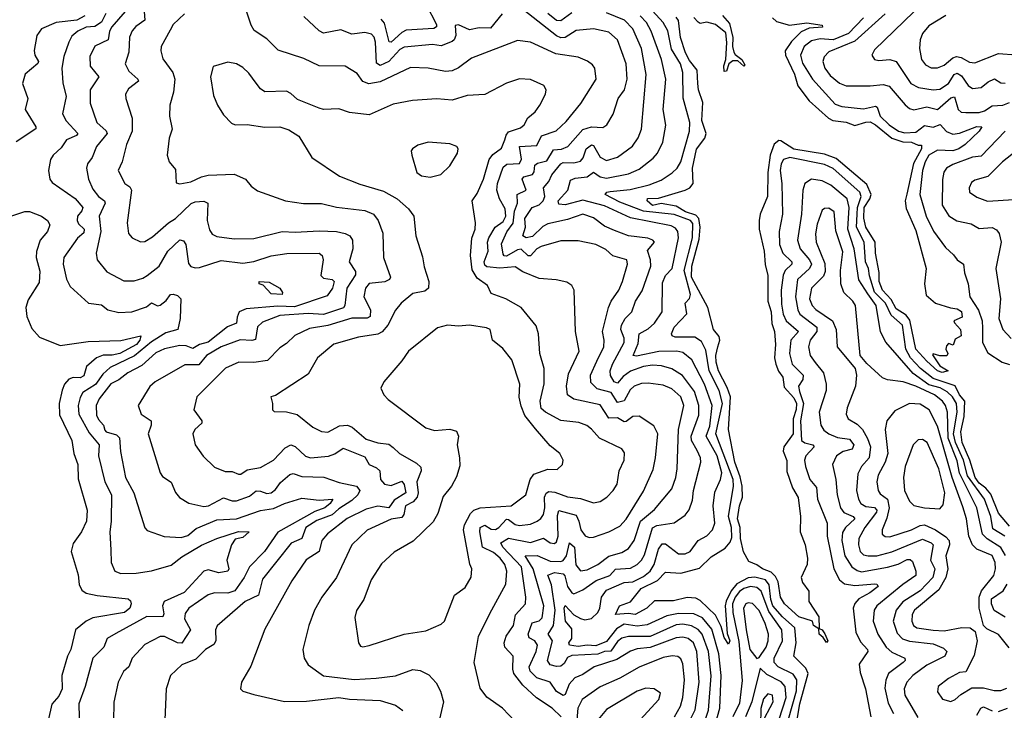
# Model space of a CAD drawing. Extents: x 1552294 to 1694791, y 811929 to 917222.
# Tile 363 of 643: x 1632690 to 1637211, y 895496 to 898668. Entities that reach past the tile are written whole.
import ezdxf

# ---------------------------------------------------------------- set-up
doc = ezdxf.new("R2010")
doc.units = 0

msp = doc.modelspace()

# ---------------------------------------------------------------- linework, layer by layer
at = {"layer": '0CON10XD'}
for points in [[(1635175.6, 895465.6), (1635135, 895505.8), (1635063.5, 895553.5), (1635000.7, 895610.7), (1634958.4, 895665), (1634953.8, 895685), (1634956.5, 895745), (1634917.5, 895785), (1634914.7, 895805), (1634924.4, 895835.6), (1634956.8, 895885), (1634966.2, 895933.9), (1635012.4, 895985), (1635013.4, 896015), (1634993.5, 896155), (1634907.9, 896245), (1634899.3, 896265), (1634935, 896286.1), (1635035, 896266), (1635095, 896286.5), (1635125, 896265.3), (1635145, 896261.1), (1635155, 896269.5), (1635162.8, 896295), (1635159.1, 896390.9), (1635166.1, 896413.9), (1635245, 896391.9), (1635257.8, 896365), (1635265.8, 896325), (1635287.1, 896297.1), (1635305, 896289.7), (1635325, 896290.3), (1635395.2, 896314.8), (1635445, 896341.8), (1635475, 896373.1), (1635555, 896501.5), (1635598.1, 896601.9), (1635610, 896655), (1635620, 896765), (1635601.8, 896801.8), (1635535, 896846), (1635505, 896845.4), (1635475, 896821.6), (1635465, 896821.2), (1635435, 896838.4), (1635395, 896838.1), (1635355, 896898.1), (1635233.9, 896923.9), (1635204.7, 896944.7), (1635200, 896985), (1635209.7, 897040.3), (1635259.6, 897145), (1635241.5, 897235), (1635235.6, 897425), (1635225, 897446), (1635202.1, 897462.1), (1635152.8, 897472.8), (1635075, 897478.6), (1635000.1, 897510.1), (1634965, 897532.1), (1634895, 897526.4), (1634835, 897532.1), (1634825, 897540.5), (1634822.9, 897555), (1634841.7, 897605), (1634837.6, 897645), (1634843.7, 897665), (1634872.7, 897715), (1634909.3, 897740.7), (1634921.6, 897765), (1634918.5, 897798.5), (1634893.3, 897845), (1634880.6, 897885), (1634884.2, 897915), (1634910.4, 897989.6), (1634926.8, 898003.2), (1634985, 898007.2), (1634993.7, 898026.3), (1634984.5, 898085.5), (1635065, 898089.7), (1635086.2, 898133.8), (1635153.3, 898156.7), (1635199.7, 898200.3), (1635267.3, 898282.7), (1635336.5, 898395), (1635331.1, 898445), (1635320.8, 898460.8), (1635296.7, 898476.7), (1635255, 898495.3), (1635151.2, 898511.2), (1635035, 898564.6), (1634975, 898571.5), (1634765, 898491.1), (1634705, 898446.4), (1634675, 898432.2), (1634645, 898429.1), (1634565.3, 898445.3), (1634485, 898448), (1634345, 898381.8), (1634293.2, 898373.2), (1634265, 898383.1), (1634240.2, 898420.2), (1634185, 898453.6), (1634065, 898455.3), (1633995, 898489.3), (1633876.9, 898526.9), (1633825, 898580), (1633767.1, 898617.1), (1633752.9, 898642.9), (1633668.9, 898895)], [(1633260, 898725), (1633264.7, 898665), (1633223.8, 898636.2), (1633206.2, 898616.2), (1633193.4, 898586.6), (1633191.4, 898518.6), (1633174.5, 898465), (1633190.9, 898430.9), (1633232.8, 898395), (1633234.7, 898385), (1633190.1, 898349.9), (1633176.5, 898325), (1633177.3, 898305), (1633206.2, 898215), (1633206.8, 898155), (1633180, 898095), (1633160.4, 898015), (1633142.1, 897975), (1633172.9, 897915), (1633195, 897899.4), (1633203.8, 897885), (1633183.1, 897735), (1633190, 897685), (1633206.7, 897665), (1633245, 897647.8), (1633265, 897648.5), (1633299.9, 897670.1), (1633372.5, 897735), (1633405.5, 897754.5), (1633477.4, 897822.6), (1633495, 897830.8), (1633535, 897834.5), (1633554.5, 897824.5), (1633550.5, 897745), (1633562, 897702), (1633573.2, 897683.2), (1633595, 897672.3), (1633675, 897660.6), (1633765, 897662), (1633895, 897694.7), (1633955, 897691.2), (1634065, 897698.4), (1634145, 897694.2), (1634185, 897685.9), (1634206.5, 897675), (1634217.8, 897655), (1634219.6, 897615), (1634202.9, 897555), (1634231.2, 897511.2), (1634232.1, 897495), (1634191.9, 897435), (1634183.2, 897355), (1634176.4, 897343.6), (1634085, 897313.2), (1634015, 897317.5), (1633885, 897308.6), (1633805, 897278.4), (1633782.4, 897257.6), (1633772, 897198), (1633756.6, 897193.4), (1633702.5, 897197.5), (1633615, 897164.4), (1633548.4, 897125), (1633512.9, 897082.9), (1633448.1, 897081.9), (1633311.4, 897005), (1633287, 896983), (1633234.4, 896895), (1633247.5, 896855), (1633293.3, 896825), (1633293.5, 896805), (1633279.1, 896765), (1633335, 896586.2), (1633345, 896570), (1633385, 896543.8), (1633405.9, 896495.9), (1633423.3, 896473.3), (1633467, 896447), (1633535, 896432.3), (1633556.9, 896435), (1633625, 896471.7), (1633665, 896457.2), (1633685, 896457.9), (1633745, 896479.8), (1633775, 896502.9), (1633795, 896502.5), (1633825, 896491), (1633845, 896494.3), (1633865, 896510), (1633888, 896542), (1633931, 896579), (1633945, 896583.3), (1633985, 896570), (1634086, 896566), (1634157.4, 896542.6), (1634236.5, 896525), (1634251.8, 896505), (1634242, 896485), (1634215, 896458.6), (1634155, 896421.2), (1634125, 896393.1), (1634055, 896367.3), (1634004.4, 896335), (1633985, 896285.4), (1633936.2, 896263.8), (1633805, 896097.9), (1633786.3, 896023.7), (1633724.6, 895995), (1633596.2, 895883.8), (1633589.1, 895865), (1633590.4, 895815), (1633581.7, 895798.2), (1633542.5, 895775), (1633498.8, 895731.2), (1633435, 895704), (1633381.9, 895655), (1633362.2, 895595), (1633354.6, 895415)], [(1634557.1, 898737.1), (1634603.6, 898645), (1634603.3, 898635), (1634592.3, 898627.7), (1634465, 898618.9), (1634445, 898609.4), (1634395, 898564.8), (1634385.8, 898565.8), (1634365, 898651.8), (1634350.4, 898670.4)], [(1632988.5, 898685), (1632952.5, 898665), (1632857.5, 898655), (1632789.6, 898625), (1632768, 898595), (1632756.2, 898526.2), (1632758.9, 898505), (1632776.2, 898475), (1632773.5, 898466.5), (1632715, 898416.9), (1632702.9, 898375), (1632727.9, 898305), (1632714.6, 898255), (1632764.4, 898175), (1632763.3, 898166.7), (1632673.9, 898106.1)], [(1633086, 898696), (1633065, 898656.8), (1633035, 898636.8), (1632995, 898633), (1632956.8, 898615), (1632928.9, 898591.1), (1632915.3, 898565), (1632891.9, 898498.1), (1632884.1, 898445), (1632888, 898378), (1632902.7, 898315), (1632886.1, 898235), (1632903.4, 898203.4), (1632957.6, 898145), (1632950, 898135), (1632905.4, 898115), (1632881, 898079), (1632843.3, 898045), (1632831.2, 898025), (1632821.5, 897975), (1632828.1, 897935), (1632839.1, 897919.1), (1632945, 897845.9), (1632979.2, 897805), (1632975, 897789.1), (1632955.3, 897765), (1632953.3, 897745), (1632959.2, 897729.2), (1632985.4, 897705.4), (1632985, 897688.9), (1632955.7, 897664.3), (1632892.2, 897575), (1632890, 897545), (1632905.3, 897475.3), (1632921.9, 897441.9), (1633005.4, 897365.4), (1633065, 897358), (1633094, 897335), (1633145, 897322.5), (1633204.7, 897325.3), (1633271.7, 897348.3), (1633295, 897366.4), (1633322.9, 897352.9), (1633335, 897355.8), (1633362.1, 897377.9), (1633382.5, 897405), (1633395, 897407.5), (1633415, 897401.4), (1633429.2, 897385), (1633426, 897295), (1633416.2, 897245), (1633360.3, 897229.7), (1633295, 897187.2), (1633217.1, 897122.9), (1633105, 897069.7), (1633070.9, 897039.1), (1633037.6, 896992.4), (1632980.5, 896955), (1632968.1, 896931.9), (1632959, 896895), (1632961.3, 896855), (1633009.3, 896769.3), (1633054.7, 896715), (1633051.9, 896665), (1633080.7, 896545), (1633111.6, 896485), (1633110, 896365), (1633103.4, 896313.4), (1633107.8, 896232.2), (1633110.4, 896175), (1633127.1, 896135), (1633155, 896124.1), (1633225, 896125.3), (1633294.5, 896135.5), (1633385, 896162.6), (1633435, 896200.5), (1633525, 896254.5), (1633595.6, 896285), (1633695, 896317.3), (1633743.8, 896315), (1633715, 896288.9), (1633678.7, 896281.3), (1633662.5, 896255), (1633640.7, 896185), (1633649.7, 896145), (1633646, 896134), (1633605, 896127.3), (1633555, 896141.4), (1633535.6, 896134.4), (1633445, 896036.4), (1633353.2, 895995), (1633345.2, 895975), (1633351.7, 895938.3), (1633347.8, 895925), (1633273.5, 895926.5), (1633131, 895849), (1633091.5, 895825), (1633076.8, 895785), (1633025, 895735.8), (1632990.8, 895605), (1632961.5, 895525), (1632965, 895400)], [(1633174.3, 898705), (1633112.6, 898635), (1633102.6, 898615), (1633096, 898575), (1633035, 898546.2), (1633011.8, 898498.2), (1633013.9, 898453.9), (1633052.7, 898405), (1633013.1, 898345), (1633013.7, 898283.7), (1633044.6, 898195), (1633087.3, 898157.3), (1633091.3, 898145), (1633043.2, 898085), (1633022.9, 898035), (1633001.8, 898005), (1632997.1, 897985), (1633005.3, 897935), (1633025, 897888.9), (1633052.2, 897855), (1633079.6, 897835), (1633081.8, 897825), (1633055.2, 897765), (1633062.3, 897695), (1633041.3, 897595), (1633046.4, 897565), (1633090.1, 897510.1), (1633167.9, 897467.9), (1633215, 897468.7), (1633255, 897480.7), (1633275, 897493.3), (1633330.9, 897535), (1633370.4, 897605), (1633425, 897656.2), (1633442.2, 897652.2), (1633452.1, 897635), (1633465, 897547.5), (1633475, 897534.4), (1633495, 897527.1), (1633515, 897528.7), (1633615, 897561.8), (1633715, 897549.1), (1633765, 897557.4), (1633845, 897582.4), (1633916.9, 897593.1), (1634065.7, 897595), (1634078.8, 897585), (1634083.4, 897565), (1634072.5, 897492.5), (1634085, 897480.3), (1634124.6, 897474.6), (1634133.3, 897465), (1634125.9, 897434.1), (1634101.1, 897398.9), (1633951.9, 897348.1), (1633875, 897351.1), (1633730.2, 897339.8), (1633697.7, 897325), (1633688.2, 897301.8), (1633685, 897274), (1633643.6, 897256.4), (1633555, 897186.4), (1633515, 897175.4), (1633485, 897156.7), (1633455, 897169.3), (1633425, 897170.5), (1633355, 897156.5), (1633315, 897137.7), (1633251.4, 897078.6), (1633185.9, 897045), (1633145, 897013.7), (1633108.4, 896995), (1633054.1, 896925.9), (1633041.7, 896895), (1633041.9, 896851.9), (1633051, 896831), (1633074.6, 896805), (1633081.6, 896781.6), (1633086.9, 896775), (1633135, 896761), (1633147.8, 896747.8), (1633152.6, 896685), (1633175.4, 896565), (1633213.4, 896495), (1633265, 896334.2), (1633275, 896322.2), (1633353.7, 896293.7), (1633431.1, 896288.9), (1633461.8, 896298.2), (1633499.9, 896330.1), (1633595, 896370.7), (1633685, 896374.8), (1633795, 896413.1), (1633855, 896422.6), (1633905.9, 896445.9), (1633985, 896469.7), (1634065, 896461), (1634128, 896465), (1634115.2, 896445), (1634091.1, 896425), (1634045, 896408.9), (1633875, 896313.9), (1633814.7, 896225), (1633744.7, 896155), (1633720.3, 896105), (1633677.1, 896045), (1633645, 896034.2), (1633585, 896035.3), (1633555, 896025.4), (1633467.1, 895965), (1633450.3, 895939.7), (1633445.9, 895915.9), (1633474.1, 895865), (1633435, 895804.7), (1633415, 895805.2), (1633355, 895833.9), (1633335, 895834.6), (1633265, 895797.9), (1633206.4, 895735), (1633191.1, 895695), (1633166.7, 895673.3), (1633142.7, 895625), (1633122.4, 895532.4), (1633120, 895445)], [(1633445.9, 898694.1), (1633395, 898645.7), (1633380.7, 898619.3), (1633340, 898545), (1633338.1, 898525), (1633347.8, 898487.8), (1633393.5, 898425), (1633402.7, 898395), (1633396.5, 898335), (1633378.9, 898275), (1633378.1, 898225), (1633390, 898165), (1633376.8, 898123.2), (1633367.5, 898045), (1633375.6, 898015), (1633405, 897980), (1633407.7, 897917.7), (1633425, 897913.1), (1633475, 897922.4), (1633524.4, 897945.6), (1633555, 897952.8), (1633675, 897957.5), (1633726.7, 897935), (1633753, 897903), (1633782.1, 897882.1), (1633910, 897835), (1633992.6, 897822.6), (1634075, 897823.6), (1634145, 897806.2), (1634275, 897791.5), (1634314.3, 897775), (1634335.5, 897745), (1634357.6, 897687.6), (1634360.4, 897575), (1634392.9, 897485), (1634388.2, 897475), (1634366.7, 897463.3), (1634295, 897455.3), (1634277.7, 897435), (1634269.4, 897395), (1634301.4, 897335), (1634299.8, 897305), (1634285, 897296.3), (1634215, 897296.1), (1634105, 897263.3), (1634020.8, 897249.2), (1633953.1, 897216.9), (1633915, 897180), (1633885, 897160.5), (1633827.8, 897102.2), (1633765, 897093.2), (1633695.8, 897094.2), (1633635, 897066.4), (1633503.8, 896935), (1633490, 896875), (1633526.9, 896825), (1633525.6, 896815), (1633493.5, 896785), (1633484.4, 896765), (1633495.4, 896715.4), (1633532.9, 896662.9), (1633585, 896612.2), (1633632.8, 896592.8), (1633665, 896592.5), (1633695, 896580.5), (1633705, 896580.9), (1633735, 896600), (1633795, 896610.4), (1633855, 896644.6), (1633908.6, 896701.4), (1633935, 896715.4), (1633955, 896707.8), (1634002.7, 896662.7), (1634025, 896655.7), (1634107.8, 896662.2), (1634136.9, 896673.1), (1634175, 896699.6), (1634275, 896659.5), (1634294.2, 896625), (1634329, 896609), (1634342.9, 896595), (1634346.2, 896555), (1634364.4, 896535), (1634395, 896528.6), (1634445, 896548.8), (1634455, 896533.1), (1634463.4, 896495), (1634409.5, 896460.5), (1634385, 896426), (1634335, 896433.5), (1634280.9, 896419.1), (1634193.5, 896376.5), (1634103.2, 896306.8), (1634077.3, 896275), (1634065.5, 896224.5), (1634005, 896186.4), (1633939, 896091), (1633815, 895868.8), (1633751.7, 895698.3), (1633708, 895625), (1633703.8, 895595), (1633715, 895584), (1633765, 895567.8), (1633905.4, 895535.4), (1634007.6, 895537.6), (1634155, 895555.2), (1634205, 895547.4), (1634345, 895541), (1634415, 895519.2), (1634448.9, 895495)], [(1634905, 898694.7), (1634851, 898629), (1634799.4, 898630.6), (1634755, 898620.4), (1634705, 898644.4), (1634689.2, 898640.8), (1634692.2, 898595), (1634685, 898575.5), (1634675, 898567.4), (1634625, 898547.6), (1634585, 898553.2), (1634455, 898540.6), (1634435, 898530), (1634385.1, 898474.9), (1634345, 898457.3), (1634328.5, 898468.5), (1634323.5, 898565), (1634317.3, 898587.3), (1634305, 898601.1), (1634275, 898608.2), (1634215, 898600.8), (1634165, 898621.2), (1634085, 898605.5), (1634065, 898616.9), (1633995, 898681.5)], [(1635752.3, 895417.7), (1635792.3, 895497.7), (1635809.3, 895625), (1635798.6, 895765), (1635783.9, 895805), (1635758.8, 895825), (1635735, 895830.9), (1635705, 895829), (1635585, 895784.6), (1635525, 895778), (1635495, 895767.7), (1635431.1, 895728.9), (1635328.5, 895695), (1635275, 895660.3), (1635239.2, 895645), (1635213.3, 895615), (1635195, 895568.5), (1635185, 895564.1), (1635155, 895582.3), (1635125, 895625.2), (1635065.1, 895645.1), (1635033.9, 895675), (1635029.7, 895695), (1635062.2, 895765), (1635067.2, 895795), (1635055, 895814.7), (1635028.7, 895828.7), (1635024, 895845), (1635042.5, 895897.5), (1635075, 895906.3), (1635089.1, 895920.9), (1635096, 895975), (1635047.8, 896145), (1635011.5, 896205), (1635066.4, 896206.4), (1635125, 896179.9), (1635175, 896179.5), (1635185.6, 896184.4), (1635200.7, 896205), (1635215, 896264.5), (1635237.2, 896245), (1635244.1, 896164.1), (1635265, 896135.9), (1635295, 896140.2), (1635345, 896165.3), (1635395, 896204.3), (1635455, 896220), (1635485, 896238.7), (1635511.3, 896275), (1635540.2, 896365), (1635605, 896417.3), (1635685, 896513.3), (1635702.9, 896565), (1635709.2, 896605), (1635715.2, 896785), (1635739.2, 896895), (1635726.2, 896935), (1635685, 896971.8), (1635645, 896988.4), (1635575, 896998.3), (1635545, 896996.1), (1635512.1, 896985), (1635493.1, 896966.9), (1635465, 896916.5), (1635435, 896909.1), (1635405.1, 896955.1), (1635341.9, 896971.9), (1635311.8, 897001.8), (1635310.3, 897035), (1635340.6, 897099.4), (1635372.2, 897165), (1635374.2, 897195), (1635366.2, 897235), (1635393.2, 897345), (1635405.7, 897374.3), (1635440.5, 897425), (1635457.2, 897465), (1635481.2, 897545), (1635477.8, 897565), (1635413.3, 897583.3), (1635381.9, 897611.9), (1635335, 897634.7), (1635255, 897652), (1635175, 897651.3), (1635085, 897626.2), (1635065, 897615.2), (1635035, 897583.7), (1635025, 897583.7), (1634993.1, 897613.1), (1634975, 897610.9), (1634925, 897581.5), (1634915, 897582.6), (1634910.6, 897590.6), (1634902.3, 897637.7), (1634927.4, 897692.6), (1634956.3, 897733.7), (1634961.8, 897788.2), (1634975.4, 897824.6), (1634974.3, 897865), (1635015.3, 897885), (1634996.5, 897935), (1635004.9, 897945.1), (1635045, 897956.5), (1635051.8, 897968.2), (1635055, 897999.5), (1635067.9, 898007.9), (1635111.1, 898018.9), (1635140.9, 898069.1), (1635177.1, 898072.9), (1635206.2, 898085), (1635276.1, 898163.9), (1635315, 898175.6), (1635367.1, 898172.9), (1635386.1, 898183.9), (1635415, 898234), (1635438.2, 898305), (1635466.9, 898345), (1635479.5, 898395), (1635475.3, 898465), (1635434.7, 898575), (1635395, 898609.5), (1635325, 898625.3), (1635245, 898617.8), (1635195, 898586.4), (1635174.6, 898584.6), (1635154.1, 898594.1), (1635005, 898710.7)], [(1635825, 895412.5), (1635853.1, 895496.9), (1635864.6, 895654.6), (1635852.5, 895765), (1635824.2, 895845), (1635805, 895867), (1635775, 895883.9), (1635735, 895890.9), (1635705, 895888.1), (1635585, 895833.9), (1635485.7, 895834.3), (1635455, 895826.6), (1635435, 895812.1), (1635405, 895767.9), (1635375, 895765.3), (1635345, 895753.4), (1635225, 895747.3), (1635205, 895737.5), (1635189.7, 895710.3), (1635175, 895698.9), (1635155, 895696.8), (1635125.7, 895704.3), (1635113.7, 895725), (1635136.3, 895815), (1635116.6, 895845), (1635140.5, 895885), (1635148.6, 895955), (1635132.4, 896072.4), (1635115, 896115.6), (1635145, 896128.5), (1635185, 896121.9), (1635193, 896113), (1635204.6, 896065), (1635225, 896035.3), (1635235, 896030), (1635275, 896049), (1635337.6, 896092.4), (1635400, 896115), (1635425, 896143.3), (1635495, 896147.9), (1635524.9, 896165.1), (1635545.1, 896184.9), (1635559.6, 896210.4), (1635595.8, 896334.2), (1635615, 896345.1), (1635695, 896356.2), (1635745, 896391.8), (1635763.4, 896416.6), (1635779.3, 896460.7), (1635784.2, 896505), (1635817.3, 896635), (1635815.9, 896655), (1635800.5, 896689.5), (1635774.6, 896734.7), (1635772.7, 896755), (1635808.1, 896851.9), (1635807.7, 896895), (1635789.2, 896959.1), (1635734, 897034), (1635685, 897064.7), (1635637.1, 897077.1), (1635595, 897080.3), (1635555, 897075.4), (1635495, 897053.7), (1635461.3, 897028.7), (1635435, 896998.1), (1635420.3, 897005), (1635402.6, 897032.6), (1635401.6, 897055), (1635411.7, 897085), (1635465.2, 897185), (1635464.8, 897205), (1635450, 897245), (1635453.8, 897265), (1635470, 897295), (1635501.3, 897325), (1635518.2, 897375), (1635547.6, 897422.4), (1635588.7, 897535), (1635587, 897565), (1635573.2, 897606.8), (1635604.4, 897645), (1635597.1, 897655), (1635574.8, 897664.8), (1635485.8, 897675), (1635420.7, 897699.3), (1635375, 897718.9), (1635325, 897757.2), (1635275, 897773.7), (1635205, 897749.1), (1635115, 897730.4), (1635092.4, 897717.6), (1635045, 897672.3), (1635015.7, 897665.7), (1634999.6, 897675), (1635012.2, 897715), (1635009.8, 897755), (1635042.4, 897805), (1635075, 897817.2), (1635093.2, 897835), (1635100.6, 897855), (1635095.8, 897895), (1635120, 897925), (1635132.9, 897955), (1635175, 898005.7), (1635185, 898011.2), (1635235, 898010), (1635265, 898017.8), (1635277.4, 898032.6), (1635291.6, 898075), (1635315, 898093.5), (1635325, 898089.6), (1635355, 898036.5), (1635385, 898021.2), (1635435, 898035.8), (1635503.6, 898086.4), (1635529.6, 898125), (1635545.3, 898165), (1635567.3, 898415), (1635545.7, 898535.7), (1635504.8, 898625), (1635466.3, 898665), (1635385, 898698.8)], [(1635225, 898699.3), (1635175, 898662), (1635155, 898664.1), (1635115.5, 898695.6)], [(1635862.9, 895357.2), (1635904.9, 895504.9), (1635911.6, 895655), (1635899.9, 895755), (1635868, 895868), (1635825, 895920.5), (1635785, 895939.3), (1635715, 895940.4), (1635661.2, 895928.8), (1635571.7, 895888.3), (1635525, 895881.5), (1635465, 895891), (1635430, 895870), (1635385, 895811.5), (1635335, 895791), (1635295, 895794.4), (1635255, 895788.6), (1635214.8, 895794.8), (1635211.6, 895805), (1635225.6, 895825.6), (1635225, 895870), (1635195.5, 895905.5), (1635190.2, 895965), (1635195, 895976.9), (1635233.8, 895933.8), (1635265, 895916.8), (1635285, 895911), (1635315, 895917.7), (1635344.1, 895945), (1635353.3, 895965), (1635361.3, 896015), (1635385, 896047.5), (1635465, 896082.8), (1635505, 896085.5), (1635555, 896110.8), (1635585, 896134.8), (1635602.6, 896165), (1635623.1, 896235), (1635640.5, 896259.5), (1635655, 896259.7), (1635715, 896214.2), (1635746.1, 896213.9), (1635769.1, 896225), (1635804.8, 896275.2), (1635845, 896297.3), (1635870.4, 896325), (1635881.1, 896355), (1635874.1, 896435), (1635882.2, 896497.8), (1635907.9, 896555), (1635913.8, 896586.2), (1635893.2, 896665), (1635841.7, 896755), (1635859.6, 896800.4), (1635870, 896895), (1635834.2, 896994.2), (1635776, 897106), (1635735, 897138.4), (1635707.5, 897145), (1635625, 897142.8), (1635522.8, 897122.7), (1635506.9, 897125), (1635529.4, 897180.6), (1635534.7, 897225), (1635575, 897247), (1635605, 897273.3), (1635639.6, 897325), (1635641.7, 897458.3), (1635655, 897492.2), (1635685.2, 897524.8), (1635714.8, 897665), (1635712.2, 897695), (1635700.5, 897710.5), (1635680.7, 897720.7), (1635495, 897758.1), (1635375, 897813.2), (1635275, 897838.4), (1635195, 897816.8), (1635165, 897820), (1635162.1, 897835), (1635206.7, 897885), (1635219.6, 897930.4), (1635240.1, 897939.9), (1635295, 897946.4), (1635325, 897967.1), (1635355, 897945.6), (1635385, 897939.4), (1635485, 897959.8), (1635535, 897981.1), (1635598.9, 898031.1), (1635618.4, 898055), (1635642.4, 898105), (1635656.7, 898183.3), (1635645.3, 898255), (1635656.8, 898395), (1635636.7, 898485), (1635589.2, 898615), (1635567.7, 898655), (1635539, 898685)], [(1635781.5, 897731.5), (1635770.8, 897745), (1635695, 897773.3), (1635555, 897788.7), (1635445, 897829.3), (1635378.9, 897865), (1635386.7, 897875), (1635401, 897879), (1635492.7, 897887.3), (1635580.4, 897909.6), (1635635, 897930.5), (1635686.6, 897963.4), (1635709.3, 897985), (1635726, 898015), (1635765.8, 898155), (1635767.8, 898195), (1635736.9, 898306.9), (1635734.8, 898425), (1635723.9, 898465), (1635682.8, 898532.8), (1635666.1, 898616.1), (1635644.8, 898655), (1635595, 898708.6)], [(1635895.5, 897165), (1635905.2, 897195), (1635902.5, 897212.5), (1635876.2, 897245), (1635849.7, 897345), (1635775.1, 897485), (1635776.5, 897535), (1635809.9, 897660.1), (1635814.1, 897715), (1635808.5, 897755), (1635795, 897769.9), (1635747.8, 897785), (1635705, 897810.5), (1635635, 897823.4), (1635595, 897814.4), (1635570.6, 897835), (1635573.4, 897846.6), (1635622.9, 897847.1), (1635745.5, 897885), (1635767.4, 897895), (1635782.4, 897915), (1635779.9, 897985), (1635797, 898073), (1635836.7, 898123.3), (1635842.3, 898145), (1635821.4, 898205), (1635827.3, 898287.3), (1635807, 898345), (1635803.7, 898373.7), (1635800.6, 898435), (1635765, 898479.7), (1635747.8, 898515), (1635724.8, 898585), (1635715, 898664.4), (1635705, 898679.8)], [(1635916.3, 898686.3), (1635949.6, 898649.6), (1635964.6, 898585), (1635962.5, 898545), (1635969, 898519), (1635975, 898507.5), (1636005.6, 898485), (1636019.2, 898460.8), (1636015, 898454.5), (1635988, 898478), (1635965, 898478.2), (1635945.5, 898465), (1635935, 898431.2), (1635925, 898430), (1635922.5, 898455), (1635932.3, 898485), (1635937, 898563), (1635932.5, 898607.5), (1635885, 898645.4), (1635845, 898655.6), (1635815, 898650.6), (1635805, 898655.6), (1635785, 898677.8)], [(1636146.5, 898676.5), (1636165, 898659.2), (1636225, 898642.5), (1636305, 898652.9), (1636375, 898642.5), (1636376.2, 898633.8), (1636315, 898628.2), (1636278.3, 898611.7), (1636233.3, 898566.7), (1636204.8, 898525), (1636206.5, 898505), (1636247.7, 898417.7), (1636263.4, 898363.4), (1636315, 898294.7), (1636403.4, 898215), (1636423.9, 898203.9), (1636485, 898196.5), (1636525, 898181.4), (1636575, 898197.4), (1636595, 898197.9), (1636619.6, 898185), (1636695, 898123.1), (1636745, 898106.2), (1636785, 898105.1), (1636815, 898091.4), (1636830.7, 898090.7), (1636830.9, 898075), (1636793.5, 898006.5), (1636763.5, 897866.5), (1636755.2, 897835), (1636759.9, 897799.9), (1636805, 897699.2), (1636852.1, 897525), (1636844.3, 897455), (1636851.9, 897401.9), (1636895, 897366), (1636963.9, 897343.9), (1636995, 897340), (1637015, 897327.5), (1637018.3, 897301.7), (1636980, 897285), (1636982.5, 897275), (1637010, 897245), (1637012.5, 897215), (1636985, 897200), (1636977, 897173), (1636955, 897180), (1636945, 897170), (1636942.5, 897155), (1636952.5, 897135), (1636947, 897123), (1636915, 897123.3), (1636885, 897132.5), (1636881.2, 897128.8), (1636915, 897077.1), (1636953.3, 897055), (1636925, 897047.8), (1636904.8, 897055), (1636855, 897099.1), (1636805.3, 897155), (1636777.9, 897287.9), (1636760.4, 897310.4), (1636715, 897340), (1636692, 897382), (1636651.8, 897425), (1636636.8, 897465), (1636636.6, 897506.6), (1636620, 897595), (1636618.6, 897645), (1636575.3, 897714.7), (1636565.6, 897755.6), (1636567.2, 897805), (1636594.3, 897845), (1636600.1, 897865), (1636579.9, 897909.9), (1636439.5, 898029.5), (1636385, 898050), (1636245, 898072.9), (1636185, 898111.4), (1636175, 898112.2), (1636154.7, 898095.3), (1636135.4, 898045), (1636125.9, 897965), (1636123.1, 897855), (1636090, 897775), (1636085.2, 897745.2), (1636084.8, 897704.8), (1636108.1, 897605), (1636112.8, 897542.8), (1636125, 897493.3), (1636125.7, 897414.3), (1636125.1, 897375), (1636140.4, 897325), (1636142.9, 897272.9), (1636155.8, 897235), (1636160.4, 897175), (1636155.9, 897115), (1636161.9, 897085), (1636173.9, 897053.9), (1636194.4, 897025), (1636200, 896980), (1636245, 896931), (1636256.4, 896905), (1636255, 896877.3), (1636240.8, 896835), (1636241.4, 896765), (1636199.4, 896705), (1636195.5, 896685.5), (1636212.8, 896642.8), (1636212.2, 896592.2), (1636238, 896518), (1636265, 896473.3), (1636275.6, 896385), (1636274.4, 896315), (1636296, 896255), (1636307.5, 896195), (1636306, 896165), (1636277.9, 896105), (1636285, 896082.9), (1636313.4, 896043.4), (1636313.3, 895995), (1636359.5, 895925), (1636360.7, 895870.7), (1636375.4, 895865.4), (1636386.3, 895846.3), (1636400, 895815), (1636395, 895806.7), (1636380, 895830), (1636361.4, 895845), (1636359.3, 895869.3), (1636334.6, 895884.6), (1636330, 895905), (1636268, 895925), (1636201.5, 895985), (1636182.8, 896015), (1636173, 896085), (1636160.8, 896110.8), (1636140.7, 896130.7), (1636100, 896145), (1636074, 896164), (1636038.7, 896178.7), (1636013.2, 896223.2), (1635999.6, 896285), (1635998.3, 896335), (1635986.3, 896375), (1635994.9, 896435), (1636008.3, 896475), (1636007.6, 896525), (1635998.6, 896568.6), (1635973.4, 896635), (1635944.7, 896784.7), (1635953.7, 896935), (1635938.4, 896978.4), (1635898.6, 897055), (1635887.8, 897095), (1635886.9, 897125), (1635895.5, 897165)], [(1636564.1, 898675.9), (1636495.7, 898604.3), (1636425, 898574.4), (1636365, 898580), (1636325, 898570.9), (1636291.4, 898545), (1636274.8, 898505), (1636285, 898467.9), (1636330.6, 898395), (1636435, 898280), (1636465, 898268.7), (1636565, 898257.6), (1636619.9, 898269.9), (1636627.1, 898265), (1636641, 898225), (1636681.9, 898185), (1636725, 898155.3), (1636755, 898148.2), (1636805, 898151.6), (1636845, 898181.2), (1636885, 898174.2), (1636915.9, 898185.9), (1636945, 898153.3), (1636975, 898141.1), (1637005, 898146.2), (1637085, 898177.1), (1637108.1, 898175), (1637096.2, 898155), (1637031.8, 898095), (1637001.8, 898075), (1636975, 898065.2), (1636905, 898069), (1636865, 898045.6), (1636847.6, 898015), (1636835.2, 897975), (1636823.3, 897865), (1636852.3, 897765), (1636886.5, 897696.5), (1636940.9, 897620.9), (1636977.8, 897587.8), (1636994.3, 897564.3), (1637024.3, 897544.3), (1637028.5, 897505), (1637045.4, 897455), (1637052.2, 897395), (1637092.9, 897332.9), (1637109, 897285), (1637110.8, 897250.8), (1637110.6, 897185), (1637135, 897138.2), (1637201.5, 897095), (1637235, 897084.2)], [(1636664.3, 898695), (1636525, 898569), (1636405, 898519.2), (1636383.5, 898496.5), (1636378.4, 898475), (1636386.7, 898445), (1636411.8, 898411.8), (1636455, 898375.2), (1636485, 898363.1), (1636595, 898364.1), (1636655, 898369.3), (1636682.1, 898362.1), (1636756.3, 898276.3), (1636775, 898260), (1636795, 898253.2), (1636855, 898267.5), (1636905, 898255.6), (1636965, 898308.4), (1636983.1, 898313.1), (1636999.1, 898255), (1637013.2, 898243.2), (1637035, 898240.5), (1637095, 898241.2), (1637120.8, 898249.2), (1637155, 898271.9), (1637205, 898274.2), (1637235, 898287.4)], [(1636795.7, 898704.3), (1636615, 898528.9), (1636602.7, 898505), (1636614.4, 898485), (1636635, 898479.6), (1636685, 898485.4), (1636715, 898475.3), (1636782.5, 898375), (1636816.4, 898356.4), (1636885, 898345.7), (1636915, 898348.4), (1636955, 898374), (1636981.5, 898415), (1636995, 898421.8), (1637015, 898410), (1637044.8, 898364.8), (1637065, 898351.1), (1637105, 898356.5), (1637137.7, 898382.3), (1637165.6, 898395.6), (1637195, 898377.3), (1637215, 898375.4)], [(1636943.2, 898686.8), (1636865, 898638.9), (1636835.2, 898604.8), (1636824.7, 898575), (1636821.3, 898535), (1636830.9, 898485), (1636849.8, 898459.8), (1636875, 898446.9), (1636905, 898446.5), (1636935, 898458.8), (1636975, 898492.7), (1636991.7, 898498.3), (1637013.3, 898493.3), (1637051.7, 898471.7), (1637075, 898470), (1637185, 898512.9), (1637265.9, 898505.9)], [(1634965, 895444.5), (1634906.5, 895505), (1634835, 895556.5), (1634805, 895598), (1634776.8, 895715), (1634795.9, 895835), (1634849, 895941), (1634921.9, 896075), (1634927.4, 896135), (1634917.7, 896165), (1634896, 896195), (1634865, 896220.7), (1634815.4, 896245.4), (1634802.5, 896315), (1634804.8, 896335), (1634825, 896345.2), (1634855, 896327), (1634875, 896326.5), (1634890.6, 896335), (1634925, 896373.8), (1634935, 896372.5), (1634965, 896349.4), (1634985, 896344.4), (1635035, 896350.7), (1635065.8, 896364.2), (1635083, 896377), (1635094.5, 896395.5), (1635101, 896425), (1635099.4, 896475), (1635107.4, 896492.6), (1635119.4, 896500.6), (1635147.8, 896497.8), (1635205, 896476.5), (1635265, 896468.9), (1635325, 896448.5), (1635355, 896454.6), (1635385.3, 896474.7), (1635414.5, 896505), (1635432.9, 896535), (1635443.3, 896595), (1635466.2, 896645), (1635467.4, 896677.4), (1635455, 896696.9), (1635352.5, 896745), (1635315, 896787.5), (1635294.3, 896804.3), (1635257.5, 896817.5), (1635175, 896827.4), (1635105, 896865.2), (1635085, 896882.2), (1635079.1, 896915), (1635098.1, 896995), (1635098.7, 897065), (1635078.2, 897135), (1635071.8, 897225), (1635061.4, 897261.4), (1634992.9, 897345), (1634921.4, 897385), (1634855, 897410.6), (1634837.3, 897447.3), (1634790.6, 897480.6), (1634768.3, 897518.3), (1634759.3, 897585), (1634766.4, 897663.6), (1634781.5, 897705), (1634782.3, 897735), (1634767.5, 897835), (1634790.2, 897869.8), (1634819.8, 897935), (1634845.6, 898025), (1634862.2, 898047.8), (1634902.5, 898077.5), (1634917.3, 898115), (1634923.2, 898136.8), (1634935, 898151.8), (1634989.3, 898170.7), (1635006.7, 898185), (1635023.6, 898216.4), (1635056.9, 898245), (1635078.6, 898275), (1635104.2, 898325), (1635107.1, 898345), (1635096.2, 898365), (1635035, 898393.1), (1634985, 898395.5), (1634925, 898376.5), (1634825, 898323.3), (1634745, 898319.2), (1634675, 898298.6), (1634605, 898303.8), (1634494, 898296), (1634405, 898279.7), (1634295, 898230), (1634205, 898241.1), (1634155, 898258.1), (1634085, 898255.6), (1634065, 898260.6), (1633965, 898300.8), (1633935, 898329.2), (1633915, 898339.4), (1633815, 898336.9), (1633795, 898350), (1633775.3, 898375.3), (1633742.6, 898422.6), (1633715, 898447.8), (1633685, 898464.5), (1633645, 898471.9), (1633578, 898452), (1633566.7, 898405), (1633579.7, 898319.7), (1633597.5, 898275), (1633625, 898231.2), (1633662.7, 898192.7), (1633680, 898185), (1633735, 898185.7), (1633815, 898173.3), (1633885, 898176), (1633925, 898162), (1633972.4, 898132.4), (1634030.8, 898035), (1634158.7, 897948.7), (1634251.9, 897911.9), (1634360.7, 897880.7), (1634422.7, 897845), (1634475, 897798.5), (1634500.4, 897765), (1634508.7, 897675), (1634539, 897579), (1634547, 897533), (1634567.9, 897465), (1634566.4, 897435), (1634549.6, 897420.4), (1634495, 897410), (1634442.2, 897365), (1634415.9, 897334.1), (1634380, 897265), (1634355, 897233.8), (1634335, 897223.1), (1634245, 897209.4), (1634132.3, 897177.7), (1634057.8, 897115), (1634015, 897039.2), (1633865, 896941.2), (1633843.3, 896935), (1633851.2, 896905), (1633850, 896875), (1633857.7, 896867.7), (1633915, 896866.5), (1633963.6, 896853.6), (1634035.4, 896795.4), (1634075, 896775.6), (1634105, 896773.1), (1634157.8, 896802.2), (1634195, 896805.2), (1634216.2, 896796.2), (1634281.6, 896741.6), (1634335, 896724), (1634385, 896717.5), (1634405, 896703.4), (1634433.8, 896675), (1634511.3, 896631.4), (1634531.6, 896611.6), (1634533.7, 896595), (1634513.1, 896545), (1634519.9, 896495), (1634514.4, 896475), (1634496.8, 896453.2), (1634461.4, 896435), (1634453.9, 896395), (1634445, 896380.7), (1634395, 896373.4), (1634285, 896323.4), (1634215, 896255.6), (1634144, 896105), (1634077.3, 896015), (1634044.1, 895955.9), (1634017.1, 895885), (1633990.5, 895775), (1633996.9, 895735), (1634014.2, 895705), (1634085, 895653.8), (1634225, 895637.7), (1634326.7, 895643.2), (1634415, 895654.6), (1634495, 895682.5), (1634528.1, 895678.1), (1634567.9, 895657.9), (1634601.9, 895621.9), (1634622.8, 895582.8), (1634636.2, 895535), (1634618.2, 895455)], [(1637215, 898155.6), (1637105, 898041.1), (1637065, 898036.5), (1636975, 898002.9), (1636945.5, 897985), (1636933, 897967), (1636926.6, 897933.4), (1636925.3, 897815), (1636956.1, 897766.1), (1636993.4, 897743.4), (1637059.2, 897729.2), (1637095, 897708.5), (1637155, 897712.7), (1637175, 897701.8), (1637187.6, 897685), (1637196.1, 897645), (1637171.8, 897525), (1637193.2, 897385), (1637185.4, 897295), (1637203.9, 897243.9), (1637243.2, 897203.2)], [(1634575, 897944.5), (1634623.4, 897956.6), (1634665, 897996), (1634700.8, 898055), (1634703.9, 898073.9), (1634697.5, 898085), (1634665, 898097.5), (1634565.7, 898104.3), (1634518.3, 898091.7), (1634493.8, 898075), (1634488, 898065), (1634490, 898045), (1634513.3, 897965), (1634535, 897950), (1634575, 897944.5)], [(1637288.1, 898081.9), (1637203.5, 898015), (1637135, 897947.9), (1637075, 897930.9), (1637060.8, 897919.2), (1637050, 897895), (1637051.1, 897875), (1637085, 897852.5), (1637134.5, 897834.5), (1637255, 897841.5)], [(1637235, 896341.1), (1637185, 896401.6), (1637148.8, 896488.8), (1637126.2, 896516.2), (1637095, 896539.1), (1637076.5, 896565), (1637052.9, 896645), (1637017.7, 896725), (1637011.2, 896775), (1637027.2, 896845), (1637029.3, 896915), (1637004.9, 896944.9), (1636985.8, 896985.8), (1636885, 897018.8), (1636826.2, 897066.1), (1636781, 897115), (1636759.2, 897155), (1636744.2, 897265), (1636690.9, 897310.9), (1636665, 897365.4), (1636615.5, 897415.5), (1636591.7, 897491.7), (1636587.6, 897525), (1636574.1, 897555), (1636567.4, 897645), (1636531.6, 897715), (1636535.9, 897775), (1636537.2, 897805), (1636553.4, 897855), (1636548.2, 897875), (1636425, 897984), (1636385, 898001.8), (1636225.6, 898034.4), (1636197.9, 898025), (1636186.1, 898005), (1636182.4, 897975), (1636190.2, 897915), (1636192.7, 897775), (1636177.7, 897695), (1636178.3, 897635), (1636193.4, 897595), (1636234.7, 897555), (1636235.2, 897545.2), (1636205, 897515.8), (1636195.6, 897494.4), (1636186.8, 897425), (1636188.7, 897361.3), (1636195.6, 897315.6), (1636209.1, 897285), (1636266.2, 897235), (1636230.8, 897195), (1636224.3, 897135), (1636236.2, 897085), (1636286.7, 897035), (1636285.6, 897015), (1636266.5, 896985), (1636270.4, 896960.4), (1636289.6, 896905), (1636274.5, 896825), (1636279.7, 896735), (1636294.5, 896724.5), (1636332.5, 896715), (1636337.7, 896705), (1636299.2, 896665), (1636294.2, 896645), (1636297.8, 896615), (1636318.4, 896555), (1636348.3, 896518.3), (1636352.6, 896465), (1636397.2, 896355), (1636397.5, 896295), (1636427.9, 896145), (1636455, 896095.3), (1636477.2, 896077.2), (1636525, 896068.4), (1636616.6, 896076.6), (1636626.2, 896075), (1636631.4, 896065), (1636593.6, 896035), (1636542.8, 896007.2), (1636524.5, 895985.5), (1636516.9, 895965), (1636529.8, 895855), (1636550.5, 895810.5), (1636582.7, 895775), (1636584.1, 895765), (1636545, 895707.5), (1636549.1, 895669.1), (1636574.3, 895595), (1636598.4, 895465)], [(1637213.7, 896295), (1637158.6, 896328.6), (1637148.9, 896385), (1637119.7, 896465), (1637042.7, 896572.7), (1637024.4, 896645), (1636986.8, 896725), (1636978.4, 896765), (1636995.3, 896865.3), (1636991.9, 896905), (1636972.8, 896935), (1636948.1, 896958.1), (1636916.6, 896976.6), (1636865, 896990.1), (1636793, 897043), (1636666.9, 897186.9), (1636643.2, 897233.2), (1636623.3, 897355), (1636585, 897407.8), (1636543.2, 897473.2), (1636522.4, 897615), (1636492.1, 897705), (1636499.2, 897805), (1636489.2, 897845), (1636415, 897907.2), (1636375, 897927.9), (1636325, 897935.3), (1636294.4, 897915), (1636285.3, 897884.7), (1636279.5, 897775), (1636261.7, 897655), (1636274.3, 897615), (1636316.7, 897565), (1636325.2, 897544.8), (1636316.6, 897525), (1636261.3, 897475), (1636251.8, 897395), (1636262.6, 897335), (1636272, 897315), (1636350.8, 897255), (1636349.5, 897235), (1636320, 897195), (1636311.4, 897165), (1636319.7, 897125), (1636342.7, 897092.7), (1636381.3, 897045), (1636393.5, 896993.5), (1636392.8, 896965), (1636361.1, 896865), (1636368.4, 896805), (1636382.9, 896782.9), (1636405.5, 896765), (1636445, 896749.2), (1636500.9, 896740.9), (1636520, 896715), (1636513.1, 896695), (1636471.1, 896685), (1636440.9, 896665), (1636422.1, 896625), (1636437.9, 896555), (1636443.3, 896485), (1636458.6, 896425), (1636474.4, 896404.4), (1636517.5, 896385), (1636525.3, 896375), (1636482, 896335), (1636467.9, 896312.1), (1636464.8, 896275), (1636478.1, 896205), (1636510.6, 896155), (1636535, 896137.8), (1636555, 896132.1), (1636675, 896152.5), (1636723.9, 896166.1), (1636765, 896188.2), (1636778.8, 896188.8), (1636789, 896179), (1636805.2, 896135), (1636805.2, 896115), (1636745, 896073.2), (1636625.9, 895975), (1636614.2, 895955), (1636609.1, 895905), (1636629.6, 895845), (1636669.3, 895785), (1636695, 895763), (1636754.3, 895735), (1636755.7, 895725), (1636746.9, 895715), (1636680, 895665), (1636666.4, 895633.6), (1636662.9, 895597.1), (1636678, 895528), (1636701.6, 895481.6)], [(1632645, 897763.1), (1632713.4, 897786.6), (1632735, 897786.2), (1632790, 897765), (1632817.1, 897745), (1632827.8, 897725), (1632817.1, 897695), (1632784.2, 897654.2), (1632766.6, 897603.4), (1632766.1, 897575), (1632782.1, 897512.1), (1632779.5, 897460.5), (1632729.3, 897380.7), (1632717.7, 897345), (1632722.3, 897305), (1632745, 897248.8), (1632780.7, 897209.3), (1632875, 897171.8), (1633005, 897189.6), (1633154, 897194), (1633246.2, 897216.2), (1633242, 897195), (1633227, 897175), (1633149.2, 897135), (1633115, 897126), (1633073, 897127), (1633042.9, 897115), (1632996.7, 897075), (1632985, 897031.2), (1632968, 897022), (1632935, 897024.7), (1632915, 897017.1), (1632896, 896994), (1632884.3, 896965.7), (1632870.5, 896905), (1632872.3, 896852.3), (1632929.1, 896735), (1632939.1, 896675), (1632957.2, 896625), (1632958.3, 896558.3), (1632999.2, 896415), (1632996.1, 896363.9), (1632974.1, 896315.9), (1632935, 896261.8), (1632926.2, 896225), (1632957.9, 896117.9), (1632963.4, 896073.4), (1632975, 896046.9), (1632995, 896034), (1633045, 896023.5), (1633187.3, 896007.3), (1633199.1, 895999.1), (1633201.9, 895985), (1633195.6, 895965), (1633170.8, 895945), (1633025, 895920.3), (1632994.8, 895905.2), (1632946.5, 895865), (1632924.4, 895775), (1632909.4, 895745), (1632883.9, 895655), (1632884.9, 895595), (1632869.4, 895560.6), (1632836.8, 895523.2), (1632820.6, 895449.4)], [(1637216.5, 896206.5), (1637195, 896244.1), (1637132.9, 896282.9), (1637111.1, 896305), (1637084.9, 896425), (1637005.8, 896584.1), (1636995, 896642.1), (1636952.6, 896745), (1636949.7, 896865), (1636941.8, 896895), (1636928, 896915), (1636890.5, 896945), (1636805, 896983.9), (1636745.9, 897004.1), (1636675, 897013.4), (1636652.2, 897022.2), (1636579.1, 897089.1), (1636548.9, 897125), (1636527.5, 897355), (1636515.4, 897375), (1636474.8, 897414.8), (1636460.8, 897455), (1636459.4, 897515), (1636468.9, 897601.1), (1636437.7, 897697.7), (1636430.3, 897785), (1636405, 897801.6), (1636385, 897799.6), (1636375, 897792.2), (1636351.7, 897728.3), (1636343.8, 897683.8), (1636346.5, 897645), (1636387.2, 897547.2), (1636389.2, 897510.9), (1636380.5, 897489.5), (1636325.8, 897435), (1636317, 897385), (1636329.3, 897355), (1636345, 897336.4), (1636422.5, 897285), (1636439.2, 897245), (1636443.3, 897165), (1636525.7, 897065), (1636531.8, 897035), (1636528.2, 896985), (1636488.9, 896885), (1636484.6, 896855), (1636494.4, 896835), (1636535, 896810), (1636559.4, 896785), (1636583.6, 896743.6), (1636597.2, 896705), (1636590.3, 896655), (1636554.7, 896615), (1636538.3, 896581.7), (1636532.6, 896505), (1636540.8, 896465), (1636552.9, 896445), (1636575, 896431.6), (1636615, 896426.9), (1636625.1, 896415.1), (1636624.4, 896405), (1636570, 896335), (1636543, 896285), (1636541.5, 896255), (1636549.8, 896225), (1636565, 896209.8), (1636585.2, 896205.2), (1636625, 896205.2), (1636695, 896223.1), (1636835, 896281.9), (1636874.6, 896265), (1636884.2, 896255), (1636872.8, 896185), (1636892.7, 896145), (1636883.4, 896105), (1636825, 896043.7), (1636745.8, 895994.2), (1636714.2, 895955), (1636701.2, 895905), (1636719.2, 895849.2), (1636743.3, 895823.3), (1636775, 895813.2), (1636885, 895800.2), (1636931.7, 895781.7), (1636947.3, 895765), (1636938.2, 895745), (1636855, 895702.4), (1636791.8, 895655), (1636763.6, 895625), (1636751.2, 895595), (1636753.6, 895565), (1636813.3, 895463.3)], [(1636258.4, 895445), (1636272.1, 895525), (1636310.3, 895665), (1636299.2, 895689.2), (1636244.7, 895745), (1636255.1, 895804.9), (1636249.1, 895875), (1636192.4, 895925), (1636148.5, 895975), (1636139, 896005), (1636131.8, 896071.8), (1636114.6, 896094.6), (1636065, 896107), (1636035, 896104.5), (1635983.1, 896076.9), (1635957.3, 896045), (1635933.2, 895996.8), (1635928.9, 895975), (1635937.8, 895847.8), (1635951.3, 895815), (1635945, 895800), (1635925, 895830), (1635911.2, 895881.2), (1635885, 895933.2), (1635815, 896000.6), (1635795, 896010), (1635755, 896013.3), (1635692.1, 895997.9), (1635605, 895998), (1635569.7, 895965), (1635515.5, 895935), (1635485, 895940.4), (1635426.2, 895935), (1635444.3, 895975.7), (1635495, 895994.6), (1635544, 896055), (1635618, 896092), (1635655, 896130.7), (1635726, 896126), (1635812.1, 896147.9), (1635865, 896200), (1635929.3, 896240.7), (1635952.8, 896267.2), (1635960.4, 896289.6), (1635959, 896335), (1635944.2, 896385), (1635967.7, 896525), (1635965.9, 896555), (1635886.5, 896765), (1635916.3, 896905), (1635902.5, 896965), (1635855.7, 897055), (1635840.1, 897150.1), (1635819.9, 897189.9), (1635789.7, 897209.7), (1635699.5, 897209.5), (1635685.8, 897215), (1635683.1, 897225), (1635695.5, 897255), (1635753.8, 897316.2), (1635745.4, 897365), (1635765, 897387.1), (1635769.8, 897405), (1635741.7, 897515), (1635779.7, 897665), (1635781.5, 897731.5)], [(1633895, 897404.6), (1633845, 897408.9), (1633808, 897448), (1633790, 897455), (1633790, 897465), (1633835, 897462), (1633884.2, 897434.2), (1633897.1, 897415), (1633895, 897404.6)], [(1634265, 895787.5), (1634295, 895793.5), (1634454.6, 895845.4), (1634555, 895861.4), (1634625, 895890.6), (1634640, 895905), (1634685.8, 896024.2), (1634735, 896060), (1634762.8, 896107.2), (1634765.7, 896145), (1634756.2, 896166.2), (1634727.1, 896325), (1634732, 896348), (1634759.7, 896400.3), (1634775.5, 896414.5), (1634805, 896425.3), (1634946, 896435), (1635014.3, 896485), (1635034, 896556), (1635050.5, 896579.5), (1635115, 896602.9), (1635158.6, 896601.4), (1635182.9, 896625), (1635185.6, 896645), (1635169.4, 896675), (1635125, 896710), (1635059.1, 896789.1), (1635010, 896850), (1634991.9, 896891.9), (1634983.4, 896933.4), (1634986.9, 896993.1), (1634950, 897105), (1634908.1, 897158.1), (1634861.4, 897195), (1634850, 897245), (1634832.9, 897252.9), (1634755, 897264.2), (1634705, 897259.2), (1634655, 897263.8), (1634608.1, 897251.9), (1634475, 897145.5), (1634445, 897100), (1634362, 897005), (1634348.8, 896975), (1634361.4, 896945), (1634382.6, 896922.6), (1634555, 896792.9), (1634595, 896780), (1634665, 896786.6), (1634695, 896777.5), (1634704.3, 896755), (1634699.2, 896715), (1634709.3, 896655), (1634711, 896619), (1634695, 896568.6), (1634672.5, 896525), (1634635, 896478), (1634610, 896400), (1634588.1, 896361.9), (1634497.4, 896272.6), (1634408.7, 896221.3), (1634351.1, 896168.9), (1634304.4, 896095), (1634270.6, 896005), (1634235.8, 895954.2), (1634228.3, 895921.7), (1634245.3, 895805.3), (1634255, 895790.6), (1634265, 895787.5)], [(1637233, 895783), (1637185, 895843.1), (1637130.3, 895870.3), (1637115.8, 895885.7), (1637094.9, 895964.9), (1637095.4, 896015), (1637106.1, 896045), (1637162.9, 896115), (1637170.3, 896145), (1637169.6, 896175), (1637155, 896205.9), (1637085.1, 896235.1), (1637064.9, 896254.9), (1637047.6, 896295), (1637036.8, 896375), (1637020.3, 896429.7), (1636971.9, 896565), (1636905, 896800), (1636866.5, 896875), (1636825, 896901.2), (1636775, 896904.1), (1636708.9, 896871.1), (1636670.9, 896825), (1636664.1, 896785.9), (1636676, 896675), (1636664, 896636), (1636632.4, 896575), (1636625.3, 896545), (1636631.2, 896505), (1636640.5, 896490.5), (1636674.4, 896465), (1636682, 896425), (1636672.2, 896377.8), (1636649.7, 896325), (1636650, 896305), (1636663.8, 896293.8), (1636685, 896292.4), (1636785, 896325.2), (1636825, 896344.5), (1636845, 896347.1), (1636895, 896324.1), (1636943, 896293), (1636957.9, 896275), (1636958.7, 896255), (1636942.5, 896205), (1636951, 896145), (1636942.9, 896105), (1636910.9, 896049.1), (1636799.4, 895955), (1636788, 895935), (1636785.7, 895905), (1636794.7, 895885), (1636809.5, 895875), (1636885, 895863), (1636935, 895861), (1637016.3, 895876.4), (1637054.2, 895874.2), (1637077.6, 895857.6), (1637086.6, 895815), (1637072.2, 895747.8), (1637035, 895672.5), (1637005, 895670), (1636955, 895641.2), (1636907.5, 895605), (1636905, 895580), (1636927, 895547), (1636965, 895536.2), (1636986, 895545), (1637011.3, 895568.7), (1637061.2, 895598.8), (1637115, 895598.9), (1637165, 895586.5), (1637195, 895587.1), (1637222.1, 895597.9)], [(1636915, 896421.5), (1636930.2, 896439.8), (1636938.6, 896495), (1636911, 896605), (1636856.8, 896725), (1636835, 896740), (1636815, 896738.5), (1636792.7, 896715), (1636756.2, 896615), (1636748.2, 896565), (1636752.7, 896505), (1636775, 896455.8), (1636795, 896436.9), (1636845, 896425.3), (1636915, 896421.5)], [(1636219.7, 895455), (1636257.5, 895585), (1636258.6, 895635), (1636241.5, 895661.5), (1636173.2, 895695), (1636154.2, 895715), (1636153.8, 895735), (1636192.3, 895815), (1636189.5, 895865), (1636130, 895950), (1636095, 896042.9), (1636075, 896059), (1636045, 896064.1), (1636015, 896055.1), (1635995, 896041.6), (1635974.9, 896015.1), (1635963.4, 895985), (1635964.6, 895944.6), (1635992.2, 895812.2), (1636008, 895632), (1635995, 895528.8), (1635964.8, 895465)], [(1637215, 895923.4), (1637164.5, 895954.5), (1637152.7, 895985), (1637152.8, 896007.2), (1637206.2, 896045), (1637223.5, 896075)], [(1636075, 895733.3), (1636085, 895738.8), (1636117.1, 895785), (1636127.3, 895815), (1636128.7, 895845), (1636113.4, 895895), (1636085, 895954.1), (1636055, 895986.2), (1636035, 895990), (1636023.9, 895985), (1636014, 895965), (1636026, 895865), (1636043.2, 895775), (1636075, 895733.3)], [(1635697, 895465), (1635724.4, 895515), (1635735.5, 895555), (1635742.4, 895635), (1635735, 895708.8), (1635725, 895732.5), (1635712.4, 895742.4), (1635685.2, 895745.2), (1635645, 895737.6), (1635535, 895693.2), (1635445, 895643.8), (1635355, 895603.8), (1635272.4, 895545), (1635253.5, 895505), (1635248.8, 895451.2)], [(1636177.7, 895455), (1636208.8, 895555), (1636204.9, 895604.9), (1636186.8, 895626.8), (1636120.7, 895660.7), (1636090.7, 895689.3), (1636051.8, 895535), (1636022.9, 895465)], [(1635505, 895415.3), (1635625, 895545.8), (1635631.9, 895575), (1635603.3, 895595), (1635565, 895597.3), (1635525, 895584), (1635385, 895499.1), (1635338.9, 895445)], [(1636096, 895434), (1636149.8, 895535), (1636145.9, 895565), (1636125, 895571.8), (1636105, 895549.1), (1636093.4, 895503.4), (1636092, 895428)], [(1637085, 895473.2), (1637104, 895506), (1637115, 895511.6), (1637155, 895492.6)], [(1637185, 895490.6), (1637225, 895506.1)]]:
    msp.add_lwpolyline(points, dxfattribs=at)

doc.saveas('drawing.dxf')
